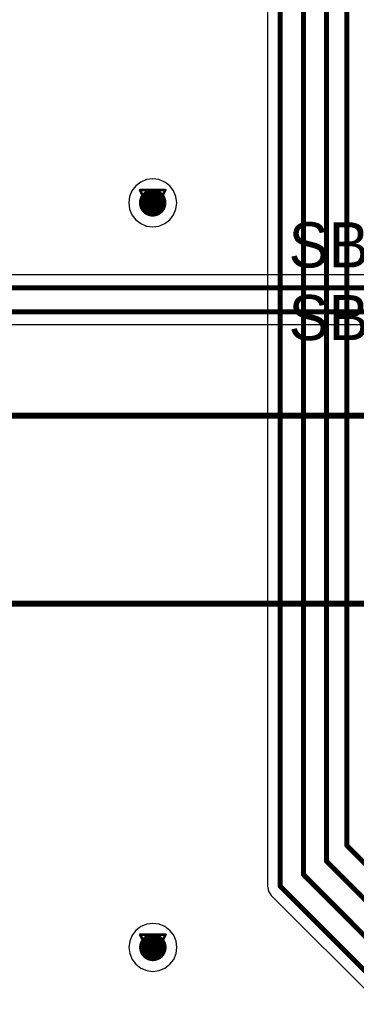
# Model space of a CAD drawing. Header units: millimetres. Extents: x 138 to 555, y 26 to 334.
# Tile 497 of 656: x 306 to 313, y 145 to 165. Entities that reach past the tile are written whole.
import ezdxf

# ---------------------------------------------------------------- set-up
doc = ezdxf.new("R2010")
doc.units = ezdxf.units.MM
for name, color, linetype in [('BottomLayer', 5, 'Continuous'), ('DrillDrawing', 1, 'Continuous'), ('Mechanical27', 56, 'Continuous'), ('MidLayer1', 16, 'Continuous'), ('MidLayer2', 76, 'Continuous'), ('MidLayer3', 90, 'Continuous'), ('MidLayer4', 156, 'Continuous'), ('MultiLayer', 9, 'Continuous'), ('TopLayer', 1, 'Continuous'), ('TopOverlay', 2, 'Continuous'), ('ViaHoleLayer', 16, 'Continuous')]:
    doc.layers.add(name, color=color, linetype=linetype)

# ---------------------------------------------------------------- blocks, each defined once
blk = doc.blocks.new('CON_SAMTEC_QSH_030_01_F_D_A_LCD_MB1230_505')
at = {"layer": 'Mechanical27', "const_width": 0.01}
for points in [[(83, -3.65), (-36.25, -3.65)], [(97.75, -7.4), (-54.25, -7.4)]]:
    blk.add_lwpolyline(points, dxfattribs=at)
at = {"layer": 'TopOverlay', "const_width": 0.12}
for points in [[(-10.95, -3.65), (-36.25, -3.65)], [(97.7, -7.4), (-54.3, -7.4)]]:
    blk.add_lwpolyline(points, dxfattribs=at)

msp = doc.modelspace()

# ---------------------------------------------------------------- linework, layer by layer
at = {"layer": 'BottomLayer'}
for p, q in [((313.918, 159.711), (281.244, 159.711)), ((281.549, 158.721), (314.397, 158.721))]:
    msp.add_line(p, q, dxfattribs=at)
at = {"layer": 'BottomLayer', "const_width": 0.275}
for points in [[(308.672, 161.15, 1), (308.947, 161.15, 1)], [(308.675, 146.301, 1), (308.95, 146.301, 1)]]:
    msp.add_lwpolyline(points, format="xyb", close=True, dxfattribs=at)
at = {"layer": 'BottomLayer', "const_width": 0.1}
for points in [[(281.244, 159.456), (314.024, 159.456)], [(281.443, 158.976), (314.832, 158.976)]]:
    msp.add_lwpolyline(points, dxfattribs=at)
at = {"layer": 'DrillDrawing', "const_width": 0.0508}
for points in [[(308.555, 161.404), (309.063, 161.404)], [(308.555, 161.404), (308.809, 160.896)], [(308.809, 160.896), (309.063, 161.404)], [(308.657, 161.302), (308.962, 161.302)], [(308.657, 161.302), (308.809, 160.998)], [(308.809, 160.998), (308.962, 161.302)], [(308.559, 146.555), (309.067, 146.555)], [(308.559, 146.555), (308.813, 146.047)], [(308.813, 146.047), (309.067, 146.555)], [(308.66, 146.454), (308.965, 146.454)], [(308.66, 146.454), (308.813, 146.149)], [(308.813, 146.149), (308.965, 146.454)]]:
    msp.add_lwpolyline(points, dxfattribs=at)
at = {"layer": 'DrillDrawing', "const_width": 0.0254}
for points in [[(308.543, 161.404, 1), (308.568, 161.404, 1)], [(308.543, 161.404, 1), (308.568, 161.404, 1)], [(309.051, 161.404, 1), (309.076, 161.404, 1)], [(309.051, 161.404, 1), (309.076, 161.404, 1)], [(308.644, 161.302, 1), (308.67, 161.302, 1)], [(308.644, 161.302, 1), (308.67, 161.302, 1)], [(308.949, 161.302, 1), (308.974, 161.302, 1)], [(308.949, 161.302, 1), (308.974, 161.302, 1)], [(308.797, 160.998, 1), (308.822, 160.998, 1)], [(308.797, 160.998, 1), (308.822, 160.998, 1)], [(308.797, 160.896, 1), (308.822, 160.896, 1)], [(308.797, 160.896, 1), (308.822, 160.896, 1)], [(308.546, 146.555, 1), (308.571, 146.555, 1)], [(308.546, 146.555, 1), (308.571, 146.555, 1)], [(309.054, 146.555, 1), (309.079, 146.555, 1)], [(309.054, 146.555, 1), (309.079, 146.555, 1)], [(308.648, 146.454, 1), (308.673, 146.454, 1)], [(308.648, 146.454, 1), (308.673, 146.454, 1)], [(308.952, 146.454, 1), (308.978, 146.454, 1)], [(308.952, 146.454, 1), (308.978, 146.454, 1)], [(308.8, 146.149, 1), (308.825, 146.149, 1)], [(308.8, 146.149, 1), (308.825, 146.149, 1)], [(308.8, 146.047, 1), (308.825, 146.047, 1)], [(308.8, 146.047, 1), (308.825, 146.047, 1)]]:
    msp.add_lwpolyline(points, format="xyb", close=True, dxfattribs=at)
at = {"layer": 'MidLayer1'}
for p, q in [((308.809, 161.629), (308.685, 161.613)), ((308.933, 161.613), (308.809, 161.629)), ((308.471, 161.489), (308.394, 161.39)), ((308.57, 161.565), (308.471, 161.489)), ((308.685, 161.613), (308.57, 161.565)), ((309.049, 161.565), (308.933, 161.613)), ((309.148, 161.489), (309.049, 161.565)), ((309.224, 161.39), (309.148, 161.489)), ((308.347, 161.274), (308.33, 161.15)), ((308.394, 161.39), (308.347, 161.274)), ((309.272, 161.274), (309.224, 161.39)), ((309.288, 161.15), (309.272, 161.274)), ((308.33, 161.15), (308.347, 161.026)), ((308.347, 161.026), (308.394, 160.91)), ((309.224, 160.91), (309.272, 161.026)), ((309.272, 161.026), (309.288, 161.15)), ((308.394, 160.91), (308.471, 160.811)), ((309.148, 160.811), (309.224, 160.91)), ((308.471, 160.811), (308.57, 160.735)), ((308.57, 160.735), (308.685, 160.687)), ((308.685, 160.687), (308.809, 160.671)), ((308.809, 160.671), (308.933, 160.687)), ((308.933, 160.687), (309.049, 160.735)), ((309.049, 160.735), (309.148, 160.811)), ((308.573, 146.716), (308.474, 146.64)), ((308.689, 146.764), (308.573, 146.716)), ((308.813, 146.78), (308.689, 146.764)), ((308.937, 146.764), (308.813, 146.78)), ((309.052, 146.716), (308.937, 146.764)), ((309.152, 146.64), (309.052, 146.716)), ((308.398, 146.541), (308.35, 146.425)), ((308.474, 146.64), (308.398, 146.541)), ((309.228, 146.541), (309.152, 146.64)), ((309.276, 146.425), (309.228, 146.541)), ((308.35, 146.425), (308.334, 146.301)), ((308.334, 146.301), (308.35, 146.177)), ((309.292, 146.301), (309.276, 146.425)), ((309.276, 146.177), (309.292, 146.301)), ((308.35, 146.177), (308.398, 146.062)), ((309.228, 146.062), (309.276, 146.177)), ((308.398, 146.062), (308.474, 145.963)), ((308.474, 145.963), (308.573, 145.886)), ((309.052, 145.886), (309.152, 145.963)), ((309.152, 145.963), (309.228, 146.062)), ((308.573, 145.886), (308.689, 145.839)), ((308.689, 145.839), (308.813, 145.822)), ((308.813, 145.822), (308.937, 145.839)), ((308.937, 145.839), (309.052, 145.886))]:
    msp.add_line(p, q, dxfattribs=at)
at = {"layer": 'MidLayer1', "const_width": 0.275}
for points in [[(308.672, 161.15, 1), (308.947, 161.15, 1)], [(308.675, 146.301, 1), (308.95, 146.301, 1)]]:
    msp.add_lwpolyline(points, format="xyb", close=True, dxfattribs=at)
at = {"layer": 'MidLayer2', "const_width": 0.275}
for points in [[(308.672, 161.15, 1), (308.947, 161.15, 1)], [(308.675, 146.301, 1), (308.95, 146.301, 1)]]:
    msp.add_lwpolyline(points, format="xyb", close=True, dxfattribs=at)
at = {"layer": 'MidLayer3', "const_width": 0.275}
for points in [[(308.672, 161.15, 1), (308.947, 161.15, 1)], [(308.675, 146.301, 1), (308.95, 146.301, 1)]]:
    msp.add_lwpolyline(points, format="xyb", close=True, dxfattribs=at)
at = {"layer": 'MidLayer4'}
for p, q in [((308.809, 161.629), (308.685, 161.613)), ((308.933, 161.613), (308.809, 161.629)), ((308.471, 161.489), (308.394, 161.39)), ((308.57, 161.565), (308.471, 161.489)), ((308.685, 161.613), (308.57, 161.565)), ((309.049, 161.565), (308.933, 161.613)), ((309.148, 161.489), (309.049, 161.565)), ((309.224, 161.39), (309.148, 161.489)), ((308.347, 161.274), (308.33, 161.15)), ((308.394, 161.39), (308.347, 161.274)), ((309.272, 161.274), (309.224, 161.39)), ((309.288, 161.15), (309.272, 161.274)), ((308.33, 161.15), (308.347, 161.026)), ((308.347, 161.026), (308.394, 160.91)), ((309.224, 160.91), (309.272, 161.026)), ((309.272, 161.026), (309.288, 161.15)), ((308.394, 160.91), (308.471, 160.811)), ((309.148, 160.811), (309.224, 160.91)), ((308.471, 160.811), (308.57, 160.735)), ((308.57, 160.735), (308.685, 160.687)), ((308.685, 160.687), (308.809, 160.671)), ((308.809, 160.671), (308.933, 160.687)), ((308.933, 160.687), (309.049, 160.735)), ((309.049, 160.735), (309.148, 160.811)), ((308.573, 146.716), (308.474, 146.64)), ((308.689, 146.764), (308.573, 146.716)), ((308.813, 146.78), (308.689, 146.764)), ((308.937, 146.764), (308.813, 146.78)), ((309.052, 146.716), (308.937, 146.764)), ((309.152, 146.64), (309.052, 146.716)), ((308.398, 146.541), (308.35, 146.425)), ((308.474, 146.64), (308.398, 146.541)), ((309.228, 146.541), (309.152, 146.64)), ((309.276, 146.425), (309.228, 146.541)), ((308.35, 146.425), (308.334, 146.301)), ((308.334, 146.301), (308.35, 146.177)), ((309.292, 146.301), (309.276, 146.425)), ((309.276, 146.177), (309.292, 146.301)), ((308.35, 146.177), (308.398, 146.062)), ((309.228, 146.062), (309.276, 146.177)), ((308.398, 146.062), (308.474, 145.963)), ((308.474, 145.963), (308.573, 145.886)), ((309.052, 145.886), (309.152, 145.963)), ((309.152, 145.963), (309.228, 146.062)), ((308.573, 145.886), (308.689, 145.839)), ((308.689, 145.839), (308.813, 145.822)), ((308.813, 145.822), (308.937, 145.839)), ((308.937, 145.839), (309.052, 145.886))]:
    msp.add_line(p, q, dxfattribs=at)
at = {"layer": 'MidLayer4', "const_width": 0.275}
for points in [[(308.672, 161.15, 1), (308.947, 161.15, 1)], [(308.675, 146.301, 1), (308.95, 146.301, 1)]]:
    msp.add_lwpolyline(points, format="xyb", close=True, dxfattribs=at)
at = {"layer": 'MultiLayer', "const_width": 0.275}
for points in [[(308.672, 161.15, 1), (308.947, 161.15, 1)], [(308.675, 146.301, 1), (308.95, 146.301, 1)]]:
    msp.add_lwpolyline(points, format="xyb", close=True, dxfattribs=at)
at = {"layer": 'TopLayer'}
for p, q in [((311.099, 172.457), (311.099, 147.519)), ((311.099, 147.519), (311.119, 147.421)), ((311.119, 147.421), (311.174, 147.338)), ((311.174, 147.338), (340.663, 117.849))]:
    msp.add_line(p, q, dxfattribs=at)
at = {"layer": 'TopLayer', "const_width": 0.1}
for points in [[(312.683, 148.334), (312.683, 173.758)], [(312.278, 148.018), (312.278, 173.316)], [(311.821, 147.748), (311.821, 173.094)], [(311.354, 147.519), (311.354, 172.562)], [(312.683, 148.334), (341.702, 119.315)], [(312.278, 148.018), (341.409, 118.887)], [(311.821, 147.748), (341.088, 118.481)], [(311.354, 147.519), (340.843, 118.029)]]:
    msp.add_lwpolyline(points, dxfattribs=at)
at = {"layer": 'TopLayer'}
for points, const_width in [([(308.672, 161.15, 1), (308.947, 161.15, 1)], 0.275), ([(312.658, 148.334, 1), (312.708, 148.334, 1)], 0.05), ([(312.658, 148.334, 1), (312.708, 148.334, 1)], 0.05), ([(312.253, 148.018, 1), (312.303, 148.018, 1)], 0.05), ([(312.253, 148.018, 1), (312.303, 148.018, 1)], 0.05), ([(311.796, 147.748, 1), (311.846, 147.748, 1)], 0.05), ([(311.796, 147.748, 1), (311.846, 147.748, 1)], 0.05), ([(311.329, 147.519, 1), (311.379, 147.519, 1)], 0.05), ([(311.329, 147.519, 1), (311.379, 147.519, 1)], 0.05), ([(308.675, 146.301, 1), (308.95, 146.301, 1)], 0.275)]:
    msp.add_lwpolyline(points, format="xyb", close=True, dxfattribs=dict(at, const_width=const_width))
at = {"layer": 'ViaHoleLayer', "const_width": 0.15}
for points in [[(308.734, 161.15, 1), (308.884, 161.15, 1)], [(308.738, 146.301, 1), (308.888, 146.301, 1)]]:
    msp.add_lwpolyline(points, format="xyb", close=True, dxfattribs=at)

# ---------------------------------------------------------------- block references
at = {"rotation": 180}
msp.add_blockref('CON_SAMTEC_QSH_030_01_F_D_A_LCD_MB1230_505', (279.82, 149.507), dxfattribs=at)

# ---------------------------------------------------------------- texts
at = {"layer": 'TopOverlay'}
for s, p in [('SB72', (311.522, 159.861)), ('SB74', (311.522, 158.411))]:
    msp.add_text(s, height=0.9, dxfattribs=at).set_placement(p)

doc.saveas('drawing.dxf')
